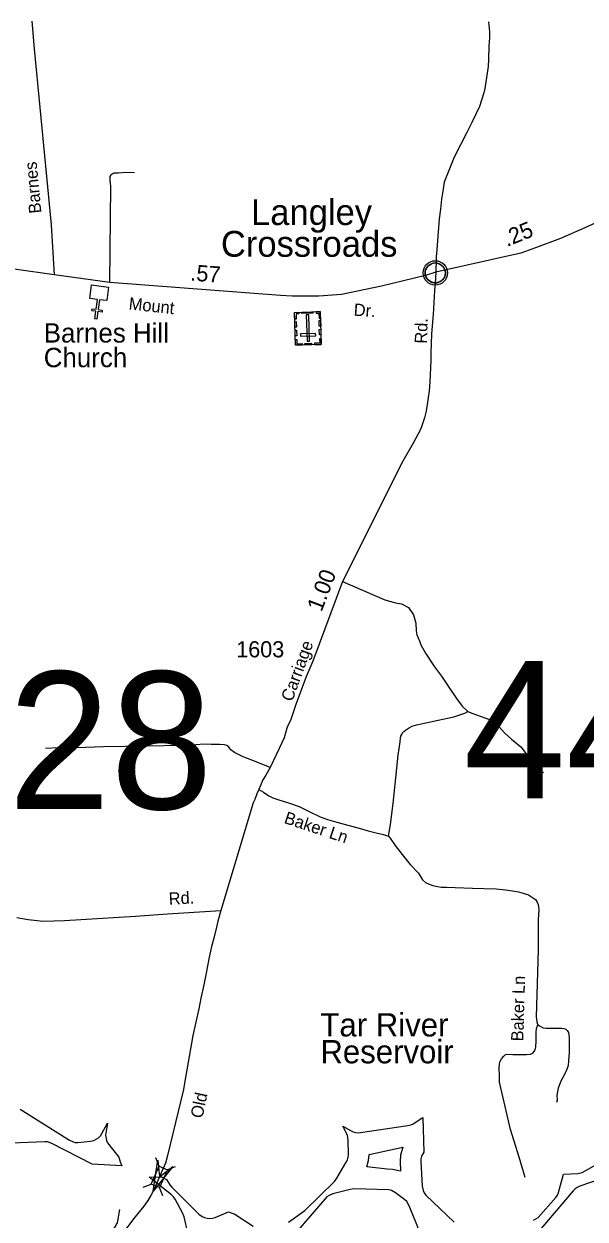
# Model space of a CAD drawing. Extents: x 2220236 to 2384410, y 720751 to 894131.
# Drawn here: x 2321364 to 2325712, y 778623 to 787885 of the extents above; entities that cross this region are included whole.
import ezdxf

# ---------------------------------------------------------------- set-up
doc = ezdxf.new("R2010")
doc.units = 0
doc.layers.add('Default', color=7, linetype='Continuous')

msp = doc.modelspace()

# ---------------------------------------------------------------- linework, layer by layer
at = {"layer": 'Default'}
for p, q in [((2322411.7, 779033), (2322386.5, 779097.2)), ((2322475, 779005.4), (2322539.2, 779030.6)), ((2322286.8, 778869.4), (2322351, 778894.6)), ((2322440.9, 778802.2), (2322415.7, 778866.4))]:
    msp.add_line(p, q, dxfattribs=at)
for points in [[(2321425.1, 787906.1), (2321442.5, 787690.4), (2321574.6, 786328.9), (2321598.1, 785940.4)], [(2324963.2, 787901), (2324970.3, 787823.7), (2324970.8, 787775.7), (2324965.4, 787715.7), (2324964.5, 787609.8), (2324961.2, 787553.6), (2324934.9, 787383.5), (2324927.4, 787351.4), (2324894.5, 787243.9), (2324837.9, 787126.7), (2324795.5, 787042.7), (2324696.8, 786853.2), (2324619.1, 786658.4), (2324606, 786572.4), (2324599.3, 786525.7), (2324591.5, 786449.9), (2324581.8, 786374.1), (2324560.8, 786104), (2324557.1, 786084.1), (2324557.4, 786062.1), (2324554.6, 785960.2)], [(2322030.1, 785880.7), (2322036.8, 786628.1), (2322033.1, 786671.5), (2322033.4, 786701.4), (2322039.4, 786716.5), (2322047.6, 786723.4), (2322055.4, 786727.6), (2322064.5, 786730.8), (2322097.5, 786730.8), (2322155.8, 786736.6), (2322219.9, 786732.7)], [(2325829.5, 786357.6), (2325709, 786304.5), (2325521.3, 786222.9), (2325327.7, 786150.6), (2325213.1, 786107.9), (2324554.6, 785960.2)], [(2321598.1, 785940.4), (2321306.8, 785981.9), (2321229.1, 785994.8), (2321006.4, 786028.5), (2321000, 786029.2), (2320774.6, 786051.8), (2320658, 786059.6), (2320475.4, 786063.5), (2320330.4, 786062.2), (2320216.5, 786059.6), (2319986, 786055.7), (2319853.9, 786055.7), (2319673.9, 786053.1), (2319633.7, 786049.2)], [(2324554.6, 785960.2), (2324475, 785935.9), (2324135.1, 785853.3), (2323824.3, 785787.2), (2323649.5, 785775.5), (2323443, 785776.1), (2323351.1, 785781.1), (2322030.1, 785880.7), (2321598.1, 785940.4)], [(2324554.6, 785960.2), (2324549.5, 785874.1), (2324544.1, 785820), (2324534.2, 785632), (2324521.7, 785481.8), (2324517.2, 785332), (2324517.9, 785276), (2324509.7, 785110), (2324504.5, 785042), (2324480.1, 784883.7), (2324466.6, 784831.6), (2324445.4, 784761.5), (2324433.7, 784737.4), (2324379.6, 784636.4), (2324300.3, 784495.9), (2323833, 783564), (2323603.4, 782947.6), (2323548.7, 782818.6), (2323537.2, 782792.5), (2323471, 782609.8), (2323430.5, 782485.5), (2323414.7, 782459.4), (2323401, 782427.3), (2323379.9, 782353), (2323342.8, 782270.6), (2323270.9, 782121.2), (2323239, 782062.3), (2323215.5, 782027.4), (2323184, 781952.1), (2323168.5, 781919.1), (2323153.1, 781874.8), (2323141.4, 781848.7), (2322890, 781014.9)], [(2323833, 783564), (2324160.1, 783421), (2324225.1, 783404.4), (2324243.2, 783398.6), (2324257.4, 783397.1), (2324288.7, 783390.4), (2324344.9, 783362.4), (2324382.9, 783306.2), (2324399.4, 783241.7), (2324404.3, 783182.2), (2324409.3, 783150.8), (2324417.5, 783127.7), (2324430.8, 783096.3), (2324439, 783072.4), (2324475.3, 783007.9), (2324544.7, 782902.2), (2324599.2, 782829.4), (2324650.4, 782752.6), (2324716.5, 782656.8), (2324759.4, 782598.9), (2324802.3, 782556), (2324833.7, 782544.4), (2324879.3, 782529.1), (2324934.4, 782508), (2324970.8, 782493.2), (2325017, 782468.4), (2325089.7, 782387.4), (2325140.9, 782342.8), (2325213.5, 782281.7), (2325263.1, 782218.9), (2325330.8, 782147.8), (2325388.6, 782081.7)], [(2324188, 781589.1), (2324194.6, 781622.3), (2324204.5, 781680.2), (2324224.3, 781843.8), (2324254.1, 782116.4), (2324264, 782217.2), (2324278.8, 782321.3), (2324282.1, 782352.7), (2324285.4, 782365.9), (2324292, 782379.2), (2324297, 782390.7), (2324306.9, 782400.6), (2324320.1, 782412.2), (2324344.9, 782427.1), (2324371.3, 782441.9), (2324406, 782451.9), (2324455.5, 782463.4), (2324574.4, 782488.2), (2324695, 782514.7), (2324756.1, 782534.5), (2324779.2, 782544.4), (2324802.3, 782556)], [(2323270.9, 782121.2), (2323163, 782167.5), (2323062.9, 782203.8), (2322994.6, 782238), (2322967.1, 782258.9), (2322952.8, 782278.7), (2322936.2, 782293.1), (2322917.5, 782298.6), (2322879, 782299.7), (2322814, 782299.7), (2322761.2, 782301.9), (2322696.2, 782298.6), (2322451.8, 782290.3), (2322150.2, 782285.9), (2321981.7, 782281.5), (2321701, 782272.1), (2321626.1, 782273.8), (2321531.5, 782268.3)], [(2323184, 781952.1), (2323220.3, 781932.3), (2323262.1, 781903.6), (2323293, 781886), (2323338.1, 781872.8), (2323414.1, 781849.6), (2323497.7, 781821), (2323573.7, 781782.4), (2323658.5, 781739.5), (2323716.8, 781720.2), (2323770.8, 781704.8), (2323873.1, 781675), (2323962.3, 781651.9), (2324031.7, 781632.1), (2324093.3, 781616.7), (2324150.6, 781603.4), (2324188, 781589.1), (2324202.3, 781574.8), (2324240.8, 781518.6), (2324295.9, 781448.1), (2324357.5, 781371), (2324420.3, 781302.7), (2324453.3, 781250.9), (2324476.4, 781232.2), (2324505.1, 781219), (2324532.6, 781209.1), (2324567.8, 781200.2), (2324596.4, 781194.7), (2324637.2, 781194.7), (2324706.5, 781192.5), (2324839.8, 781185.9), (2324926.7, 781184.3), (2325023.6, 781181), (2325094.1, 781175.5), (2325150.2, 781165.5), (2325195.4, 781157.8), (2325232.8, 781149), (2325273.5, 781135.8), (2325305.4, 781116), (2325328.6, 781098.3), (2325339.6, 781078.5), (2325347.3, 781059.8), (2325353.9, 781020.1), (2325347.3, 780945.2), (2325349.5, 780822.5), (2325348.4, 780710.1), (2325333.6, 780190.8), (2325338, 780151.2), (2325342.5, 780133.2), (2325347.1, 780126.8)], [(2321310.2, 780958.6), (2321397, 780945), (2321513.5, 780930.7), (2321678, 780935.9), (2322228.3, 780970.2), (2322477, 780987.1), (2322890, 781014.9)], [(2322890, 781014.9), (2322867.3, 780932.2), (2322856.4, 780883.7), (2322835.7, 780800.8), (2322817.5, 780735.7), (2322796.8, 780638.8), (2322775.7, 780529.3), (2322756.7, 780437.1), (2322735.9, 780334.9), (2322719.1, 780253.3), (2322672.5, 780045.3), (2322609, 779676.7), (2322599.5, 779627.8), (2322477.2, 779114.6), (2322461.7, 779056.6), (2322428.6, 778982.2), (2322414.6, 778950.2)], [(2325247.7, 778944.3), (2325201.5, 779101.3), (2325133.9, 779316.8), (2325093.9, 779495.3), (2325047.7, 779683.1), (2325048.7, 779735.4), (2325046, 779792.9), (2325048.7, 779825.8), (2325052.8, 779847.6), (2325063.8, 779865.4), (2325081.6, 779884.6), (2325095.2, 779896.9), (2325110.3, 779899.6), (2325151.3, 779898.3), (2325257.9, 779898.3), (2325289.4, 779899.6), (2325308.5, 779910.6), (2325318.1, 779921.5), (2325324.9, 779935.2), (2325330.4, 779955.7), (2325333.1, 780003.6), (2325331.8, 780069.3), (2325335.9, 780099.4), (2325342.7, 780121.3), (2325347.1, 780126.8)], [(2325347.1, 780126.8), (2325359, 780119.2), (2325386.1, 780106), (2325410.7, 780101.6), (2325472.3, 780102.7), (2325532.9, 780101.6), (2325546.3, 780100.9), (2325562.6, 780093.9), (2325573.6, 780082.9), (2325584.6, 780067.4), (2325587.9, 780028.9), (2325589, 779968.3), (2325588.2, 779914.5), (2325583.8, 779849.5), (2325580.7, 779812.1), (2325573, 779788.9), (2325555.4, 779748.2), (2325524, 779690.6), (2325504.2, 779637.7), (2325492.6, 779579.9), (2325494.3, 779545.2), (2325491, 779527)], [(2321335.8, 779474.8), (2321718.2, 779234), (2321741, 779222.9), (2321761.3, 779217.4), (2321782, 779215.7), (2321879.2, 779226.5), (2321906, 779232.8), (2321924.9, 779241.6), (2321942.1, 779253.6), (2321956.9, 779268.5), (2321969, 779285.6), (2322010.6, 779367.3), (2321996.1, 779272.6), (2322003.2, 779232.7), (2322012, 779213.8), (2322100.4, 779102.5), (2322110.7, 779067.5), (2322121.8, 779036), (2321892.7, 779047.4), (2321581.2, 779208.6), (2321546.8, 779220.2), (2321525.9, 779222), (2321199.6, 779208.8)], [(2323415, 778600.1), (2323540.5, 778690.4), (2323769.1, 778914.3), (2323788.4, 778939), (2323861.4, 779063.4), (2323870.6, 779083.1), (2323876.2, 779103.3), (2323878, 779124.1), (2323877, 779233.5), (2323869.8, 779273.5), (2323835.2, 779343.1), (2323893.2, 779308.3), (2323913.9, 779298.4), (2323934.2, 779293), (2323954.9, 779291.2), (2324338.6, 779346.8), (2324361.9, 779352.7), (2324381, 779361.5), (2324454.4, 779410.6), (2324462, 779140.1), (2324445.2, 779109.3), (2324439.7, 779089), (2324438, 779068.2), (2324449.3, 778877.7), (2324456.3, 778843.8), (2324465.1, 778824.9), (2324477, 778807.7), (2324698.2, 778598.1)], [(2324282.2, 778994.8), (2324219.4, 779006.6), (2324178, 779010.7), (2324020.9, 779028.4), (2324033.7, 779075.6), (2324038, 779124.1), (2324300.8, 779179.4), (2324282.2, 779116.9), (2324278.1, 779068.2), (2324282.2, 778994.8)], [(2325312, 778614), (2325347.2, 778634.5), (2325484.8, 778790.7), (2325497.9, 778809.3), (2325506.7, 778828.2), (2325544.3, 778970.1), (2325656, 778976.5), (2325690.1, 778983.5), (2326114.1, 779221.8)], [(2326808.6, 778434.3), (2326551.1, 778798.1), (2326530.4, 778820.6), (2326411.4, 778902.1), (2326374.7, 778919), (2326224.8, 778958.8), (2326184.4, 778962.4), (2325851.4, 778935.8), (2325821.7, 778929.5), (2325671.8, 778877.5), (2325651.1, 778868), (2325633.7, 778856), (2325619.5, 778841.8), (2325177.4, 778322.3)], [(2322414.6, 778950.2), (2322399.3, 778914.8), (2322377.2, 778865.6), (2322359.1, 778829.3), (2322346.2, 778805.3), (2322324.2, 778765.8), (2322294.4, 778721.7), (2322271.1, 778695.2), (2322247.8, 778665.4), (2322216.7, 778627.8), (2322197.3, 778604.5), (2322179.1, 778577.9), (2322141.2, 778532.3), (2322104, 778491.7), (2322062.6, 778441.9), (2321714.2, 778020.7), (2321623.6, 777911.9), (2321561.2, 777843.4), (2321465.6, 777686.4), (2321402.2, 777527.1), (2321391.1, 777495.8), (2321331.6, 777291.9)], [(2322634.2, 778516.7), (2322605.9, 778640), (2322593.8, 778671.4), (2322534.7, 778777.3), (2322522, 778796), (2322507.2, 778810.8), (2322335.6, 778948.5), (2322428.9, 778950.5), (2322467.7, 778928.8), (2322493.7, 778889.4), (2322509.5, 778870), (2322719.5, 778662), (2322743.9, 778643.3), (2322762.9, 778634.5), (2322783.2, 778629.1), (2322804, 778627.2), (2322824.7, 778629.1), (2322845, 778634.5), (2322947.9, 778679.2), (2322999.2, 778659.8), (2323139.2, 778568)], [(2324467.3, 778434.6), (2324349.2, 778726), (2324330, 778758.1), (2324315.2, 778772.9), (2324242.4, 778827.1), (2324212.1, 778843.5), (2324191.8, 778849), (2323924, 778856.9), (2323890.5, 778853), (2323757.5, 778818.1), (2323727.9, 778806), (2323710.7, 778794), (2323162, 778157.8)], [(2322062.6, 778441.9), (2322051.7, 778514.5), (2322053.6, 778532.4), (2322055.4, 778542.4), (2322073.3, 778564.6), (2322079.1, 778578.6), (2322088.9, 778594.8), (2322107.7, 778697)]]:
    msp.add_lwpolyline(points, dxfattribs=at)
for points in [[(2324473.9, 785967.5), (2324474.9, 785973.1), (2324476.6, 785979.7), (2324479.6, 785986.9), (2324482.5, 785992.6), (2324485.8, 785998.4), (2324489.6, 786003.5), (2324493.6, 786007.9), (2324498.1, 786012.5), (2324503.7, 786017.1), (2324509.1, 786020.7), (2324514, 786023.6), (2324519, 786026), (2324524.5, 786028.3), (2324530.1, 786030.2), (2324534.5, 786031.3), (2324539.3, 786032), (2324543.4, 786032.8), (2324549.8, 786033), (2324554.2, 786032.9), (2324559.9, 786032.7), (2324564.8, 786031.9), (2324569.7, 786030.9), (2324574.7, 786029.5), (2324579.9, 786027.6), (2324586.5, 786024.7), (2324592.8, 786021.2), (2324597.9, 786017.6), (2324603, 786013.6), (2324606.3, 786010.5), (2324610.5, 786006.1), (2324614.3, 786001.4), (2324617.4, 785996.8), (2324620.5, 785991.8), (2324623, 785986.6), (2324625, 785981.6), (2324626.6, 785976.6), (2324627.9, 785972), (2324629, 785966), (2324629.6, 785961.3), (2324629.8, 785955.3), (2324629.7, 785949.5), (2324629.1, 785943.8), (2324628.1, 785938.3), (2324626.5, 785932.2), (2324624.6, 785926.3), (2324622.3, 785921.3), (2324619.2, 785915.3), (2324615.9, 785909.9), (2324612.4, 785905.2), (2324608.2, 785900.5), (2324602.9, 785895.5), (2324597.9, 785891.4), (2324592.9, 785888), (2324588.6, 785885.5), (2324581.8, 785882.2), (2324574.6, 785879.5), (2324568.7, 785878.1), (2324562.1, 785876.8), (2324557.6, 785876.3), (2324553.1, 785876), (2324547.6, 785876), (2324543.3, 785876.4), (2324537.6, 785877.2), (2324531.7, 785878.5), (2324527.1, 785879.8), (2324522, 785881.7), (2324517.4, 785883.6), (2324513.5, 785885.9), (2324506.6, 785890), (2324501.1, 785894.2), (2324496.2, 785898.7), (2324491.7, 785903.6), (2324488.5, 785907.5), (2324485.5, 785911.7), (2324481.4, 785918.8), (2324479.7, 785922.4), (2324478, 785926.4), (2324475.4, 785934.6), (2324473.9, 785941.6), (2324473.2, 785946.8), (2324472.9, 785953.1), (2324472.8, 785957.8), (2324473.4, 785964.3)], [(2322005.3, 785740.3), (2321948.8, 785747.2), (2321939.4, 785671.6), (2321971.2, 785667.7), (2321969.2, 785651.8), (2321937.5, 785655.8), (2321930, 785596.1), (2321914.1, 785598.1), (2321921.6, 785657.8), (2321889.8, 785661.7), (2321891.8, 785677.6), (2321923.5, 785673.6), (2321932.9, 785749.2), (2321875.7, 785756.4), (2321888.8, 785862), (2322018.5, 785845.9)], [(2323667.6, 785400.8), (2323468.6, 785394.9), (2323461, 785649.4), (2323660, 785655.3)], [(2323494.1, 785650.4), (2323494.5, 785638.9), (2323472.5, 785638.2), (2323473.7, 785597.9), (2323462.6, 785597.5), (2323461, 785649.4)], [(2323602.9, 785642.1), (2323518.1, 785639.6), (2323517.8, 785651), (2323602.6, 785653.5)], [(2323557.7, 785426.9), (2323576.4, 785427.4), (2323570.4, 785630.1), (2323551.7, 785629.5)], [(2323627, 785654.3), (2323627.3, 785642.8), (2323649.3, 785643.5), (2323650.5, 785603.1), (2323661.6, 785603.4), (2323660.1, 785655.3)], [(2323474.5, 785577.5), (2323475.8, 785534.2), (2323464.4, 785533.9), (2323463.2, 785577.2)], [(2323662.1, 785585.4), (2323663.4, 785542.1), (2323652, 785541.8), (2323650.8, 785585.1)], [(2323476.5, 785511.6), (2323477.8, 785468.3), (2323466.4, 785468), (2323465.1, 785511.3)], [(2323467.2, 785438.2), (2323478.6, 785438.6), (2323479.5, 785406.4), (2323520.1, 785407.6), (2323520.4, 785396.5), (2323468.5, 785394.9)], [(2323624.8, 785467.6), (2323624.2, 785486.3), (2323506.5, 785482.8), (2323507.1, 785464.1)], [(2323666.3, 785444.1), (2323655, 785443.8), (2323655.9, 785411.6), (2323615.4, 785410.4), (2323615.7, 785399.3), (2323667.6, 785400.8)], [(2323664.1, 785518.2), (2323665.4, 785474.9), (2323654, 785474.6), (2323652.7, 785517.9)], [(2323593.6, 785398.6), (2323541.8, 785397.1), (2323541.4, 785408.5), (2323593.2, 785410)], [(2322517.8, 779029.2), (2322366, 778838.4), (2322402.1, 779079.6), (2322414.6, 778950.2)], [(2322351, 778894.6), (2322411.4, 779033.1), (2322476.1, 779004.9), (2322415.7, 778866.4)]]:
    msp.add_lwpolyline(points, close=True, dxfattribs=at)
for centre, radius in [((2324551.5, 785955.1), 94.3), ((2324551.2, 785955.4), 76.7)]:
    msp.add_circle(centre, radius, dxfattribs=at)

# ---------------------------------------------------------------- texts
for s, height, rotation, p in [('Barnes', 95, 95.45012, (2321500, 786420)), ('.25', 125, 22.07948, (2325106.7, 786155.8)), ('.57', 125, 355.68857, (2322650.5, 785896.6)), ('Mount', 95, 353.99569, (2322173, 785672.2)), ('Dr.', 95, 355.90175, (2323916.8, 785624.3)), ('Rd.', 95, 88.2801, (2324486.5, 785405.8)), ('1.00', 125, 68.94363, (2323669.6, 783322.9)), ('Carriage', 95, 70.08218, (2323442.3, 782626.9)), ('Baker Ln', 95, 341.5376, (2323373, 781693.7)), ('Rd.', 95, 3.26083, (2322488.7, 781057.9)), ('Baker Ln', 95, 88.35252, (2325233.2, 779999.1)), ('Old', 95, 78.16227, (2322746.6, 779398.8))]:
    msp.add_text(s, height=height, rotation=rotation, dxfattribs=at).set_placement(p)
for s, height, p in [('Langley', 200, (2323124.2, 786326.1)), ('Crossroads', 200, (2322890.5, 786080.4)), ('Barnes Hill', 150, (2321517.7, 785415.4)), ('Church', 150, (2321517.7, 785224.4)), ('1603', 125, (2323009.1, 782976)), ('44', 1066.27, (2324769.9, 781882.5)), ('128', 1066.27, (2320448.4, 781799.7)), ('Tar River', 180.45, (2323661, 780037.9)), ('Reservoir', 180.45, (2323661, 779829.6))]:
    msp.add_text(s, height=height, dxfattribs=at).set_placement(p)

doc.saveas('drawing.dxf')
